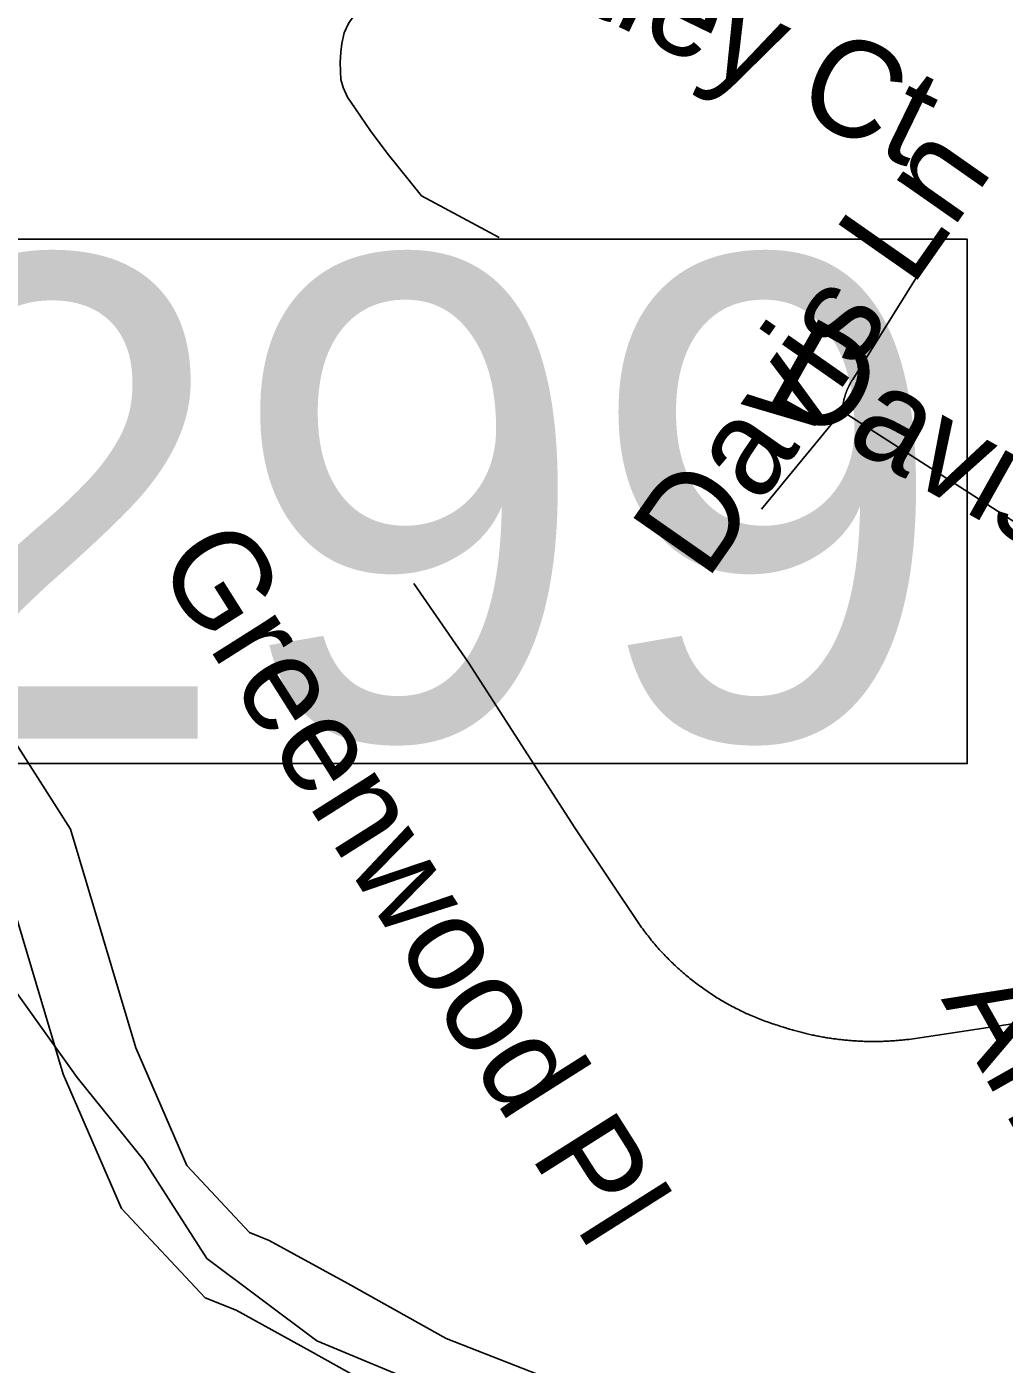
# Model space of a CAD drawing. Extents: x 1268485 to 1426702, y 514839 to 616766.
# Drawn here: x 1381847 to 1382679, y 548022 to 549160 of the extents above; entities that cross this region are included whole.
import ezdxf

# ---------------------------------------------------------------- set-up
doc = ezdxf.new("R2010")
doc.units = 0
for name, color, linetype in [('Old_Level_10', 7, 'Continuous'), ('Old_Level_31', 7, 'Continuous'), ('Old_Level_35', 7, 'Continuous'), ('Old_Level_58', 7, 'Continuous'), ('Old_Level_60', 7, 'Continuous'), ('Old_Level_61', 7, 'Continuous')]:
    doc.layers.add(name, color=color, linetype=linetype)

msp = doc.modelspace()

# ---------------------------------------------------------------- linework, layer by layer
at = {"layer": 'Old_Level_31'}
msp.add_lwpolyline([(1381359.342, 548979.464), (1382647.169, 548979.464), (1382647.169, 548533.131), (1381359.342, 548533.131), (1381359.342, 548979.464)], dxfattribs=at)
at = {"layer": 'Old_Level_35'}
for p, q in [((1382549.626, 548860.144), (1382618.729, 548970.616)), ((1382540.707, 548833.129), (1382471.912, 548749.621)), ((1382819.27, 548653.708), (1382540.707, 548833.129)), ((1382713.873, 548315.987), (1382597.403, 548298.455))]:
    msp.add_line(p, q, dxfattribs=at)
for points in [[(1382290.851, 549372.671), (1382195.706, 549259.79), (1382131.423, 549179.256), (1382120.35, 549162.955), (1382116.761, 549155.06), (1382114.711, 549146.038), (1382113.891, 549138.759), (1382113.378, 549130.249), (1382113.583, 549122.149), (1382113.891, 549115.383), (1382115.839, 549108.564), (1382119.735, 549100.414), (1382126.296, 549090.315), (1382139.215, 549071.707), (1382153.261, 549052.585), (1382182.481, 549016.496), (1382248.712, 548981.022)], [(1382540.707, 548833.129), (1382540.912, 548833.436), (1382540.912, 548833.744), (1382540.912, 548834), (1382540.912, 548834.307), (1382540.912, 548834.564), (1382540.912, 548834.871), (1382541.014, 548835.179), (1382541.014, 548835.435), (1382541.014, 548835.743), (1382541.014, 548836.05), (1382541.117, 548836.307), (1382541.117, 548836.614), (1382541.117, 548836.87), (1382541.117, 548837.178), (1382541.219, 548837.485), (1382541.219, 548837.742), (1382541.219, 548838.05), (1382541.424, 548838.306), (1382541.424, 548838.613), (1382541.527, 548838.87), (1382541.527, 548839.178), (1382541.527, 548839.485), (1382541.629, 548839.741), (1382541.629, 548840.049), (1382541.732, 548840.305), (1382541.732, 548840.613), (1382541.732, 548840.869), (1382541.834, 548841.176), (1382541.834, 548841.433), (1382542.039, 548841.741), (1382542.039, 548842.048), (1382542.142, 548842.304), (1382542.142, 548842.612), (1382542.244, 548842.869), (1382542.244, 548843.176), (1382542.347, 548843.432), (1382542.449, 548843.74), (1382542.449, 548843.996), (1382542.655, 548844.304), (1382542.655, 548844.56), (1382542.757, 548844.817), (1382542.86, 548845.124), (1382542.86, 548845.38), (1382542.962, 548845.688), (1382542.962, 548845.944), (1382543.167, 548846.252), (1382543.27, 548846.508), (1382543.372, 548846.815), (1382543.372, 548847.072), (1382543.475, 548847.328), (1382543.577, 548847.636), (1382543.577, 548847.892), (1382543.782, 548848.2), (1382543.885, 548848.456), (1382543.987, 548848.713), (1382543.987, 548849.02), (1382544.09, 548849.276), (1382544.295, 548849.481), (1382544.397, 548849.789), (1382544.5, 548850.045), (1382544.603, 548850.301), (1382544.603, 548850.609), (1382544.705, 548850.866), (1382544.91, 548851.121), (1382545.013, 548851.429), (1382545.115, 548851.686), (1382545.218, 548851.942), (1382545.423, 548852.198), (1382545.525, 548852.506), (1382545.628, 548852.762), (1382545.73, 548853.019), (1382545.833, 548853.275), (1382546.038, 548853.48), (1382546.14, 548853.839), (1382546.243, 548854.044), (1382546.345, 548854.3), (1382546.551, 548854.556), (1382546.653, 548854.812), (1382546.756, 548855.069), (1382546.858, 548855.377), (1382546.961, 548855.633), (1382547.166, 548855.889), (1382547.268, 548856.145), (1382547.371, 548856.35), (1382547.473, 548856.607), (1382547.576, 548856.863), (1382547.781, 548857.12), (1382547.883, 548857.376), (1382548.088, 548857.632), (1382548.293, 548857.888), (1382548.396, 548858.145), (1382548.499, 548858.401), (1382548.601, 548858.606), (1382548.909, 548858.863), (1382549.011, 548859.118), (1382549.114, 548859.375), (1382549.216, 548859.631), (1382549.421, 548859.888), (1382549.626, 548860.144)], [(1382370.001, 548393.702), (1382313.201, 548478.491), (1382222.363, 548619.515), (1382176.124, 548686.414)], [(1382488.521, 548309.476), (1382487.085, 548309.938), (1382485.65, 548310.399), (1382484.215, 548310.809), (1382482.779, 548311.322), (1382481.344, 548311.732), (1382480.011, 548312.245), (1382478.473, 548312.757), (1382477.14, 548313.27), (1382475.705, 548313.732), (1382474.372, 548314.244), (1382472.834, 548314.757), (1382471.501, 548315.32), (1382470.169, 548315.885), (1382468.733, 548316.397), (1382467.4, 548316.961), (1382465.965, 548317.576), (1382464.632, 548318.14), (1382463.299, 548318.704), (1382461.864, 548319.319), (1382460.531, 548319.934), (1382459.096, 548320.498), (1382457.763, 548321.114), (1382456.328, 548321.831), (1382455.097, 548322.446), (1382453.764, 548323.061), (1382452.329, 548323.728), (1382450.996, 548324.445), (1382449.766, 548325.112), (1382448.331, 548325.83), (1382447.1, 548326.496), (1382445.767, 548327.213), (1382444.537, 548327.88), (1382443.102, 548328.649), (1382441.871, 548329.366), (1382440.539, 548330.136), (1382439.206, 548330.853), (1382437.975, 548331.622), (1382436.643, 548332.391), (1382435.412, 548333.109), (1382434.079, 548333.929), (1382432.849, 548334.698), (1382431.619, 548335.518), (1382430.389, 548336.338), (1382429.158, 548337.108), (1382427.825, 548337.928), (1382426.595, 548338.799), (1382425.365, 548339.619), (1382424.134, 548340.491), (1382422.904, 548341.362), (1382421.776, 548342.182), (1382420.546, 548343.054), (1382419.213, 548343.925), (1382418.085, 548344.9), (1382416.855, 548345.771), (1382415.727, 548346.693), (1382414.497, 548347.565), (1382413.369, 548348.488), (1382412.139, 548349.462), (1382411.011, 548350.384), (1382409.883, 548351.307), (1382408.756, 548352.23), (1382407.525, 548353.204), (1382406.397, 548354.178), (1382405.27, 548355.203), (1382404.142, 548356.126), (1382403.014, 548357.151), (1382401.886, 548358.125), (1382400.758, 548359.151), (1382399.733, 548360.124), (1382398.605, 548361.201), (1382397.478, 548362.175), (1382396.452, 548363.252), (1382395.325, 548364.225), (1382394.299, 548365.302), (1382393.274, 548366.378), (1382392.249, 548367.455), (1382391.121, 548368.481), (1382390.096, 548369.557), (1382389.173, 548370.634), (1382388.148, 548371.761), (1382387.02, 548372.837), (1382385.995, 548373.914), (1382384.969, 548375.042), (1382384.047, 548376.17), (1382383.021, 548377.298), (1382382.099, 548378.426), (1382381.176, 548379.553), (1382380.151, 548380.681), (1382379.228, 548381.86), (1382378.203, 548382.988), (1382377.28, 548384.167), (1382376.357, 548385.295), (1382375.537, 548386.525), (1382374.512, 548387.704), (1382373.589, 548388.883), (1382372.769, 548390.062), (1382371.846, 548391.241), (1382370.923, 548392.42), (1382370.001, 548393.702)], [(1382597.403, 548298.455), (1382596.276, 548298.301), (1382595.148, 548298.199), (1382594.02, 548298.045), (1382592.892, 548297.943), (1382591.867, 548297.891), (1382590.739, 548297.738), (1382589.611, 548297.635), (1382588.484, 548297.583), (1382587.356, 548297.43), (1382586.228, 548297.378), (1382585.1, 548297.276), (1382583.973, 548297.173), (1382582.845, 548297.122), (1382581.922, 548297.071), (1382580.794, 548297.02), (1382579.666, 548296.917), (1382578.539, 548296.866), (1382577.411, 548296.815), (1382576.283, 548296.815), (1382575.155, 548296.763), (1382574.028, 548296.763), (1382572.9, 548296.712), (1382571.772, 548296.712), (1382570.644, 548296.61), (1382569.619, 548296.61), (1382568.491, 548296.61), (1382567.363, 548296.61), (1382566.236, 548296.61), (1382565.108, 548296.61), (1382563.98, 548296.61), (1382562.852, 548296.712), (1382561.724, 548296.712), (1382560.597, 548296.712), (1382559.469, 548296.763), (1382558.341, 548296.815), (1382557.213, 548296.815), (1382556.29, 548296.866), (1382555.163, 548296.917), (1382554.035, 548297.02), (1382552.907, 548297.071), (1382551.779, 548297.122), (1382550.652, 548297.173), (1382549.524, 548297.276), (1382548.396, 548297.378), (1382547.268, 548297.43), (1382546.243, 548297.481), (1382545.115, 548297.635), (1382543.987, 548297.738), (1382542.86, 548297.788), (1382541.732, 548297.943), (1382540.604, 548298.045), (1382539.476, 548298.199), (1382538.348, 548298.301), (1382537.426, 548298.455), (1382536.298, 548298.558), (1382535.17, 548298.763), (1382534.042, 548298.865), (1382532.915, 548299.019), (1382531.787, 548299.173), (1382530.762, 548299.378), (1382529.634, 548299.481), (1382528.506, 548299.686), (1382527.378, 548299.891), (1382526.25, 548300.044), (1382525.225, 548300.249), (1382524.097, 548300.454), (1382522.97, 548300.608), (1382521.842, 548300.813), (1382520.714, 548301.069), (1382519.791, 548301.274), (1382518.663, 548301.429), (1382517.536, 548301.684), (1382516.51, 548301.941), (1382515.383, 548302.146), (1382514.255, 548302.351), (1382513.127, 548302.607), (1382512.102, 548302.864), (1382510.974, 548303.12), (1382509.846, 548303.376), (1382508.923, 548303.632), (1382507.796, 548303.889), (1382506.668, 548304.197), (1382505.643, 548304.453), (1382504.515, 548304.76), (1382503.387, 548305.017), (1382502.362, 548305.324), (1382501.234, 548305.632), (1382500.209, 548305.888), (1382499.081, 548306.196), (1382498.158, 548306.503), (1382497.03, 548306.811), (1382495.903, 548307.118), (1382494.877, 548307.426), (1382493.75, 548307.836), (1382492.724, 548308.144), (1382491.597, 548308.451), (1382490.674, 548308.81), (1382489.546, 548309.169), (1382488.521, 548309.476)]]:
    msp.add_lwpolyline(points, dxfattribs=at)
at = {"layer": 'Old_Level_58'}
msp.add_lwpolyline([(1381825.587, 548568.816), (1381883.72, 548477.414), (1381939.289, 548291.355), (1381982.761, 548190.964), (1382036.265, 548134.076), (1382052.986, 548127.384), (1382119.866, 548090.573), (1382203.466, 548043.725), (1382400.764, 547966.759)], dxfattribs=at)
msp.add_lwpolyline([(1381825.587, 548568.816), (1381883.72, 548477.414), (1381939.289, 548291.355), (1381982.761, 548190.964), (1382036.265, 548134.076), (1382052.986, 548127.384), (1382119.866, 548090.573), (1382203.466, 548043.725), (1382400.764, 547966.759)], dxfattribs=at)
at = {"layer": 'Old_Level_60'}
msp.add_lwpolyline([(1382190.39, 548001.632), (1382093.412, 548041.789), (1381999.78, 548112.065), (1381946.276, 548195.727), (1381889.427, 548266.003), (1381812.515, 548373.09)], dxfattribs=at)
at = {"layer": 'Old_Level_61'}
msp.add_lwpolyline([(1381823.457, 548449.897), (1381877.53, 548268.85), (1381927.105, 548154.365), (1381998.409, 548078.552), (1382024.869, 548067.96), (1382088.007, 548033.21), (1382175.369, 547984.253)], dxfattribs=at)

# ---------------------------------------------------------------- texts
at = {"layer": 'Old_Level_10'}
for s, height, rotation, p in [('Bentley Ct', 82.0208, 334.046356, (1382141.084, 549262.1)), ('Davis Ln', 82.0208, 55.042647, (1382425.175, 548687.902)), ('Davis Ln', 82.0208, 330.737128, (1382472.46, 548843.923)), ('Greenwood Pl', 82.02083, 302.305981, (1381955.189, 548704.592)), ('Armstrong Dr', 82.02083, 299.454939, (1382624.458, 548332.675))]:
    msp.add_text(s, height=height, rotation=rotation, dxfattribs=at).set_placement(p)
at = {"layer": 'Old_Level_31'}
msp.add_text('R299', height=410.1042, dxfattribs=at).set_placement((1381318.527, 548554.233))

doc.saveas('drawing.dxf')
